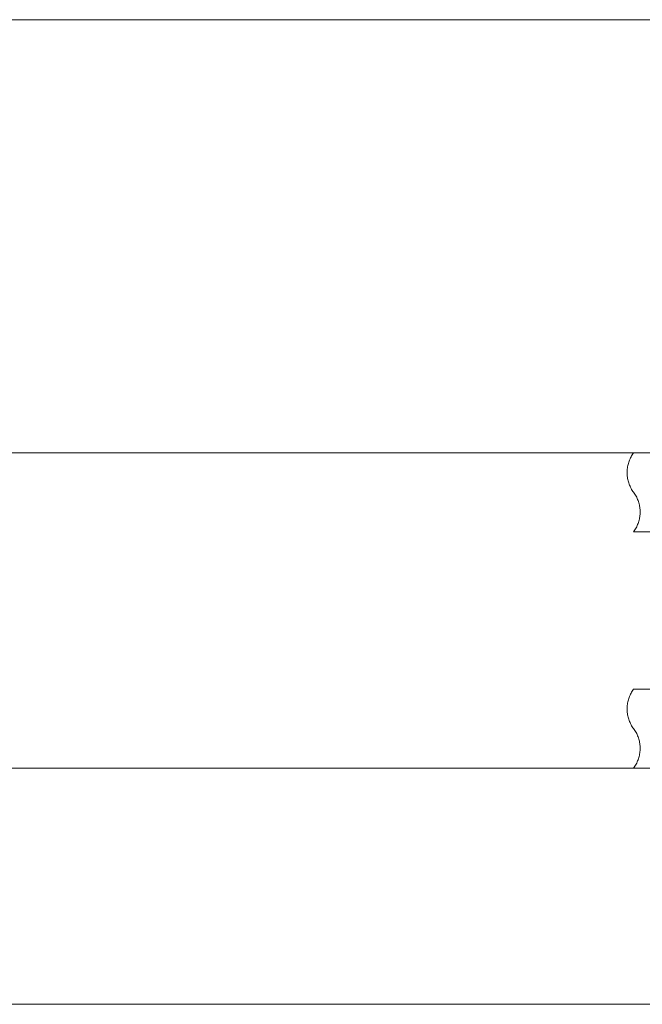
# Model space of a CAD drawing. Header units: millimetres. Extents: x -13532 to 2392, y -5241 to 5322.
# Tile 368 of 401: x -1765 to -1759, y -2001 to -1991. Entities that reach past the tile are written whole.
import ezdxf

# ---------------------------------------------------------------- set-up
doc = ezdxf.new("R2010")
doc.units = ezdxf.units.MM
doc.layers.get('0').update_dxf_attribs({"lineweight": 9, "true_color": 0x939393})
doc.layers.add('drzwi - AGP1', color=7, linetype='Continuous', lineweight=13, true_color=0x7f7f7f)
doc.layers.add('uwagi', color=7, linetype='Continuous', lineweight=50, true_color=0xf82f6b, plot=False)

# ---------------------------------------------------------------- blocks, each defined once
blk = doc.blocks.new('zw$58')
for points in [[(3.516666, 4.800001), (0.066666, 4.800001), (0.073644, 4.80966), (0.080273, 4.819563), (0.086543, 4.829696), (0.092447, 4.840046), (0.097977, 4.850601), (0.103127, 4.861347), (0.107889, 4.87227), (0.112258, 4.883356), (0.116227, 4.894592), (0.119793, 4.905962), (0.12295, 4.917452), (0.125694, 4.929048), (0.128022, 4.940734), (0.12993, 4.952497), (0.131418, 4.96432), (0.132481, 4.976188), (0.13312, 4.988087), (0.133333, 5.000001), (0.13312, 5.011915), (0.132481, 5.023814), (0.131418, 5.035683), (0.12993, 5.047506), (0.128022, 5.059268), (0.125694, 5.070954), (0.12295, 5.08255), (0.119793, 5.09404), (0.116227, 5.10541), (0.112258, 5.116646), (0.107889, 5.127732), (0.103127, 5.138655), (0.097977, 5.149401), (0.092447, 5.159956), (0.086543, 5.170307), (0.080273, 5.18044), (0.073644, 5.190342), (0.066666, 5.200001), (0.059688, 5.20966), (0.05306, 5.219563), (0.046789, 5.229696), (0.040885, 5.240046), (0.035355, 5.250601), (0.030206, 5.261347), (0.025443, 5.27227), (0.021075, 5.283356), (0.017105, 5.294592), (0.01354, 5.305962), (0.010383, 5.317452), (0.007639, 5.329048), (0.005311, 5.340734), (0.003402, 5.352497), (0.001915, 5.36432), (0.000851, 5.376188), (0.000213, 5.388087), (0, 5.400001), (0.000213, 5.411915), (0.000851, 5.423814), (0.001915, 5.435683), (0.003402, 5.447506), (0.005311, 5.459268), (0.007639, 5.470954), (0.010383, 5.48255), (0.01354, 5.49404), (0.017105, 5.50541), (0.021075, 5.516646), (0.025443, 5.527732), (0.030206, 5.538655), (0.035355, 5.549401), (0.040885, 5.559956), (0.046789, 5.570307), (0.05306, 5.58044), (0.059688, 5.590342), (0.066666, 5.600001), (3.516666, 5.600001)], [(3.516666, 2.400001), (0.066666, 2.400001), (0.073644, 2.40966), (0.080273, 2.419563), (0.086543, 2.429696), (0.092447, 2.440046), (0.097977, 2.450601), (0.103127, 2.461347), (0.107889, 2.47227), (0.112258, 2.483356), (0.116227, 2.494592), (0.119793, 2.505962), (0.12295, 2.517452), (0.125694, 2.529048), (0.128022, 2.540734), (0.12993, 2.552497), (0.131418, 2.56432), (0.132481, 2.576188), (0.13312, 2.588087), (0.133333, 2.600001), (0.13312, 2.611915), (0.132481, 2.623814), (0.131418, 2.635683), (0.12993, 2.647506), (0.128022, 2.659268), (0.125694, 2.670954), (0.12295, 2.68255), (0.119793, 2.69404), (0.116227, 2.70541), (0.112258, 2.716646), (0.107889, 2.727732), (0.103127, 2.738655), (0.097977, 2.749401), (0.092447, 2.759956), (0.086543, 2.770307), (0.080273, 2.78044), (0.073644, 2.790342), (0.066666, 2.800001), (0.059688, 2.80966), (0.05306, 2.819563), (0.046789, 2.829696), (0.040885, 2.840046), (0.035355, 2.850601), (0.030206, 2.861347), (0.025443, 2.87227), (0.021075, 2.883356), (0.017105, 2.894592), (0.01354, 2.905962), (0.010383, 2.917452), (0.007639, 2.929048), (0.005311, 2.940734), (0.003402, 2.952497), (0.001915, 2.96432), (0.000851, 2.976188), (0.000213, 2.988087), (0, 3.000001), (0.000213, 3.011915), (0.000851, 3.023814), (0.001915, 3.035683), (0.003402, 3.047506), (0.005311, 3.059268), (0.007639, 3.070954), (0.010383, 3.08255), (0.01354, 3.09404), (0.017105, 3.10541), (0.021075, 3.116646), (0.025443, 3.127732), (0.030206, 3.138655), (0.035355, 3.149401), (0.040885, 3.159956), (0.046789, 3.170307), (0.05306, 3.18044), (0.059688, 3.190342), (0.066666, 3.200001), (3.516666, 3.200001)]]:
    blk.add_lwpolyline(points)
blk = doc.blocks.new('wz1')
at = {"layer": 'drzwi - AGP1'}
for points in [[(-11179.607, 585.854), (-10335.879, 585.854)], [(-11178.458, 581.454), (-10338.669, 581.454)], [(-11178.458, 578.254), (-10339.681, 578.254)], [(-11179.607, 575.854), (-10335.729, 575.854)]]:
    blk.add_lwpolyline(points, dxfattribs=at)
blk.add_blockref('zw$58', (-10822.773, 575.854), dxfattribs=at)

msp = doc.modelspace()

# ---------------------------------------------------------------- block references
at = {"layer": 'uwagi'}
msp.add_blockref('wz1', (9063.865, -2576.7661), dxfattribs=at)

doc.saveas('drawing.dxf')
